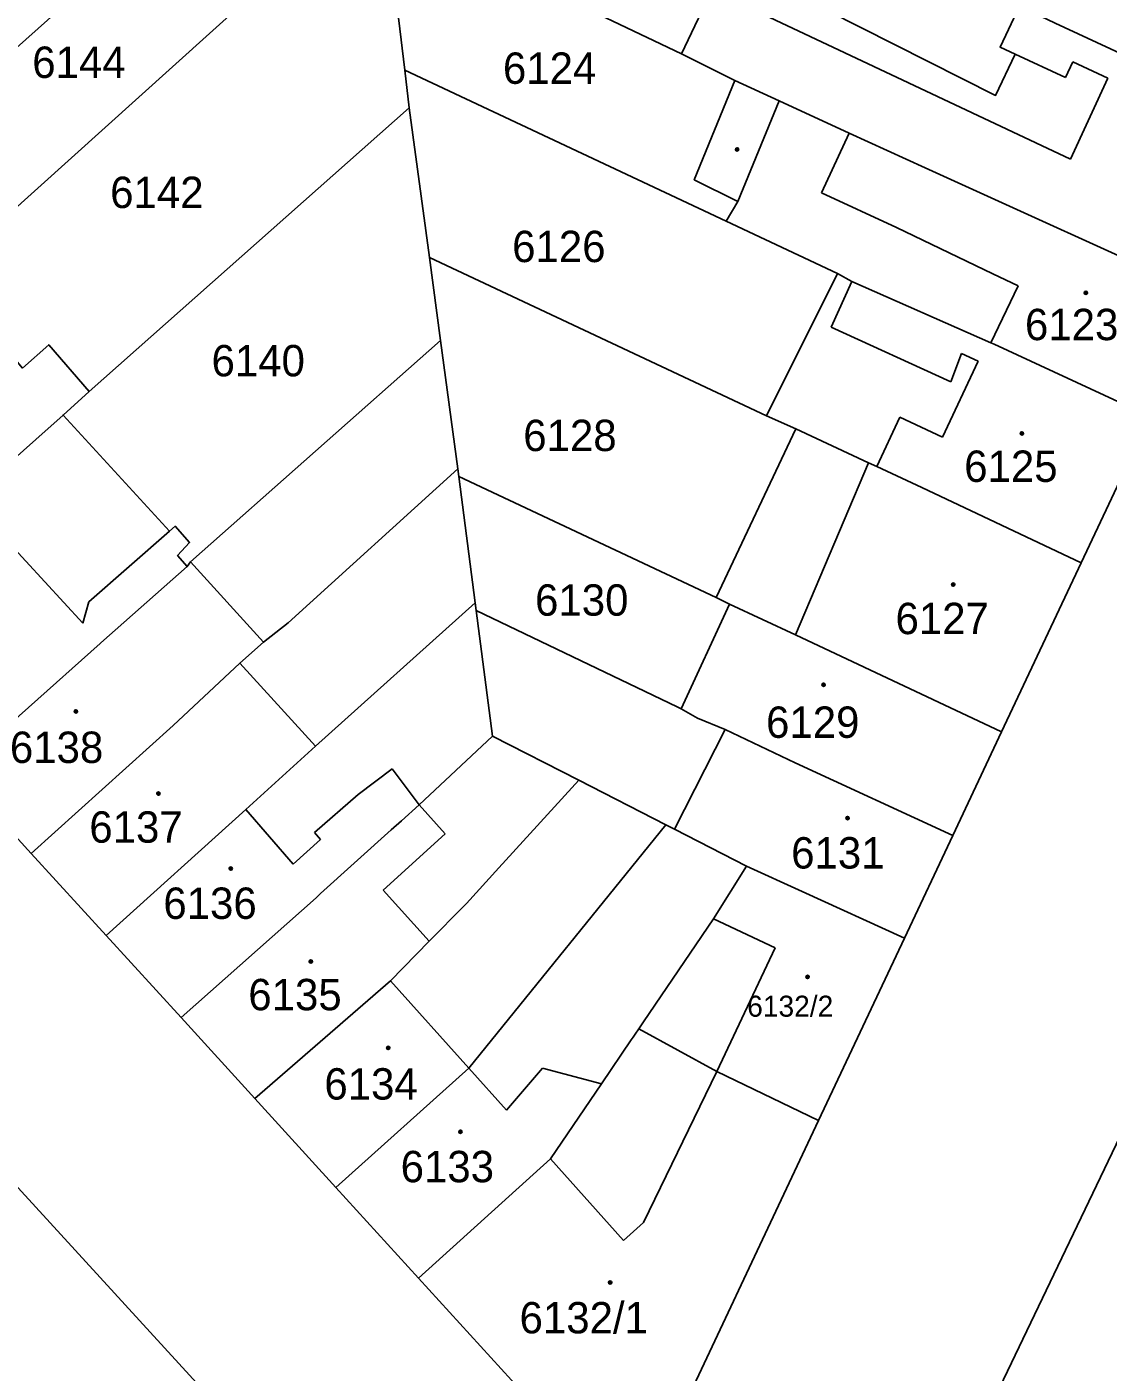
# Model space of a CAD drawing. Extents: x -596233 to -595156, y -1161235 to -1159375.
# Drawn here: x -595771.9 to -595713.4, y -1159904 to -1159831.1 of the extents above; entities that cross this region are included whole.
import ezdxf

# ---------------------------------------------------------------- set-up
doc = ezdxf.new("R2010")
doc.units = 0
for name, color, linetype in [('KN_CAR_KR', 7, 'Continuous'), ('KN_KULTURY', 7, 'Continuous'), ('KN_PARC_CIS_POZ', 7, 'Continuous'), ('KN_PARC_CIS_STAV', 7, 'Continuous'), ('KN_PARC_PLOCHA', 7, 'Continuous'), ('parcely_l', 7, 'Continuous')]:
    doc.layers.add(name, color=color, linetype=linetype)

msp = doc.modelspace()

# ---------------------------------------------------------------- linework, layer by layer
at = {"layer": 'KN_CAR_KR'}
for points in [[(-595734.83, -1159829.13), (-595715.4, -1159838.31)], [(-595715.68, -1159833.88), (-595718.4, -1159832.61)], [(-595715.28, -1159833.02), (-595715.68, -1159833.88)], [(-595715.28, -1159833.02), (-595713.37, -1159833.92)], [(-595713.37, -1159833.92), (-595715.4, -1159838.31)], [(-595733.41, -1159840.59), (-595731.17, -1159835.14)], [(-595728.88, -1159840.12), (-595727.38, -1159836.9)], [(-595728.88, -1159840.12), (-595724.83, -1159842.01)], [(-595724.83, -1159842.01), (-595719.6, -1159844.51)], [(-595719.6, -1159844.51), (-595718.24, -1159845.16)], [(-595728.37, -1159847.4), (-595727.25, -1159844.93)], [(-595718.24, -1159845.16), (-595719.72, -1159848.25)], [(-595721.88, -1159850.37), (-595728.37, -1159847.4)], [(-595721.31, -1159848.83), (-595721.88, -1159850.37)], [(-595720.4, -1159849.25), (-595721.31, -1159848.83)], [(-595722.33, -1159853.37), (-595720.4, -1159849.25)], [(-595725.89, -1159854.96), (-595724.64, -1159852.29)], [(-595724.64, -1159852.29), (-595722.33, -1159853.37)], [(-595726.34, -1159854.75), (-595730.3, -1159864.08)], [(-595775.08, -1159856.73), (-595768.89, -1159863.44)], [(-595768.56, -1159862.28), (-595764.19, -1159858.46)], [(-595763.05, -1159860.13), (-595759.1, -1159864.48)], [(-595768.89, -1159863.44), (-595768.56, -1159862.28)], [(-595760.39, -1159865.62), (-595756.29, -1159870.11)], [(-595736.84, -1159874.61), (-595734.1, -1159869.21)], [(-595753.98, -1159872.72), (-595752.14, -1159871.34)], [(-595750.68, -1159873.29), (-595752.14, -1159871.34)], [(-595756.35, -1159874.78), (-595753.98, -1159872.72)], [(-595757.49, -1159876.51), (-595760.06, -1159873.55)], [(-595749.26, -1159874.86), (-595750.68, -1159873.29)], [(-595757.49, -1159876.51), (-595756.02, -1159875.16)], [(-595756.02, -1159875.16), (-595756.35, -1159874.78)], [(-595752.63, -1159877.91), (-595749.26, -1159874.86)], [(-595750.13, -1159880.68), (-595752.63, -1159877.91)], [(-595731.39, -1159881.04), (-595734.74, -1159879.47)], [(-595731.39, -1159881.04), (-595734.56, -1159887.74)], [(-595752.23, -1159882.82), (-595747.98, -1159887.56)], [(-595747.98, -1159887.56), (-595745.94, -1159889.83)], [(-595745.94, -1159889.83), (-595743.99, -1159887.55)], [(-595743.99, -1159887.55), (-595740.8, -1159888.4)], [(-595734.56, -1159887.74), (-595738.53, -1159895.92)], [(-595743.56, -1159892.48), (-595739.61, -1159896.89)], [(-595739.61, -1159896.89), (-595738.53, -1159895.92)]]:
    msp.add_lwpolyline(points, dxfattribs=at)
at = {"layer": 'KN_KULTURY'}
for centre, radius in [((-595733.46, -1159837.77), 0.09), ((-595733.46, -1159837.77), 0.0398), ((-595714.57, -1159845.54), 0.09), ((-595714.57, -1159845.54), 0.0398), ((-595718.03, -1159853.16), 0.09), ((-595718.03, -1159853.16), 0.0398), ((-595721.75, -1159861.35), 0.09), ((-595721.75, -1159861.35), 0.0398), ((-595728.77, -1159866.78), 0.09), ((-595728.77, -1159866.78), 0.0398), ((-595769.26, -1159868.23), 0.09), ((-595769.26, -1159868.23), 0.0398), ((-595764.79, -1159872.68), 0.09), ((-595764.79, -1159872.68), 0.0398), ((-595727.47, -1159874.01), 0.09), ((-595727.47, -1159874.01), 0.0398), ((-595760.88, -1159876.74), 0.09), ((-595760.88, -1159876.74), 0.0398), ((-595756.54, -1159881.77), 0.09), ((-595756.54, -1159881.77), 0.0398), ((-595729.64, -1159882.61), 0.09), ((-595729.64, -1159882.61), 0.0398), ((-595752.35, -1159886.46), 0.09), ((-595752.35, -1159886.46), 0.0398), ((-595748.44, -1159891), 0.09), ((-595748.44, -1159891), 0.0398), ((-595740.33, -1159899.18), 0.09), ((-595740.33, -1159899.18), 0.0398)]:
    msp.add_circle(centre, radius, dxfattribs=at)
at = {"layer": 'KN_PARC_PLOCHA'}
for points in [[(-595677.49, -1159816.69), (-595684.38, -1159831.21), (-595686.97, -1159836.72), (-595690.14, -1159843.47), (-595693.31, -1159850.22), (-595695.89, -1159855.7), (-595698.47, -1159861.2), (-595699.73, -1159863.9), (-595701.02, -1159866.64), (-595702.31, -1159869.38), (-595703.59, -1159872.12), (-595704.88, -1159874.86), (-595711.46, -1159888.65), (-595719.44, -1159905.29)], [(-595737.99, -1159909.4), (-595729.04, -1159890.4), (-595724.39, -1159880.52), (-595721.77, -1159874.95), (-595719.13, -1159869.34), (-595714.82, -1159860.18), (-595711.09, -1159852.25), (-595708.01, -1159845.71), (-595703.77, -1159836.72), (-595700.36, -1159829.47)], [(-595811.29, -1159832.7), (-595798.34, -1159846.68), (-595793.97, -1159851.46), (-595789.59, -1159856.25), (-595782.83, -1159863.67), (-595775.72, -1159871.48), (-595771.68, -1159875.92), (-595767.62, -1159880.37), (-595763.56, -1159884.82), (-595759.57, -1159889.21), (-595755.19, -1159894.02), (-595750.71, -1159898.93), (-595740.64, -1159909.99)], [(-595760.98, -1159906.52), (-595778.41, -1159887.46), (-595781.13, -1159884.24), (-595786.5, -1159878.5), (-595789.72, -1159881.3), (-595797.56, -1159872.62), (-595801.63, -1159867.91), (-595805.67, -1159870.77)]]:
    msp.add_lwpolyline(points, dxfattribs=at)
for points in [[(-595761.09, -1159819.62), (-595759.25, -1159820.43), (-595779.19, -1159838.25), (-595783.57, -1159833.46), (-595782.18, -1159832.2), (-595776.9, -1159827.54), (-595772.22, -1159823.26), (-595767.36, -1159819.05), (-595765.68, -1159817.6)], [(-595726.15, -1159826.2), (-595721.01, -1159828.65), (-595718.17, -1159830.01), (-595719.21, -1159832.23), (-595718.4, -1159832.61), (-595719.46, -1159834.85), (-595734.05, -1159827.47), (-595734.83, -1159829.13), (-595736.46, -1159832.6), (-595744.28, -1159828.86), (-595740.07, -1159819.75), (-595734.91, -1159822.25), (-595730.75, -1159824.01)], [(-595699, -1159826.76), (-595700.28, -1159829.5), (-595700.36, -1159829.47), (-595703.77, -1159836.72), (-595712.73, -1159832.56), (-595716.24, -1159830.93), (-595718.17, -1159830.01), (-595721.01, -1159828.65), (-595726.15, -1159826.2), (-595724.58, -1159822.52), (-595718.55, -1159825.4), (-595717.44, -1159822.68), (-595716.11, -1159819.44), (-595715.55, -1159819.64), (-595713.82, -1159820.26), (-595711.85, -1159820.97), (-595709.52, -1159821.8), (-595707.78, -1159822.62)], [(-595753.77, -1159822.84), (-595752.92, -1159823.26), (-595774.99, -1159843.16), (-595777.81, -1159839.72), (-595779.19, -1159838.25), (-595759.25, -1159820.43)], [(-595752.47, -1159824.95), (-595751.45, -1159833.48), (-595751.21, -1159835.52), (-595768.55, -1159850.89), (-595770.73, -1159848.36), (-595772.15, -1159849.62), (-595775.56, -1159845.6), (-595776.55, -1159844.57), (-595774.99, -1159843.16), (-595752.92, -1159823.26)], [(-595744.28, -1159828.86), (-595736.46, -1159832.6), (-595733.57, -1159834.04), (-595735.78, -1159839.42), (-595733.41, -1159840.59), (-595734.04, -1159841.67), (-595751.45, -1159833.48), (-595752.47, -1159824.95)], [(-595718.17, -1159830.01), (-595716.24, -1159830.93), (-595712.73, -1159832.56), (-595703.77, -1159836.72), (-595708.01, -1159845.71), (-595723.28, -1159838.77), (-595727.38, -1159836.9), (-595731.17, -1159835.14), (-595733.57, -1159834.04), (-595736.46, -1159832.6), (-595734.83, -1159829.13), (-595734.05, -1159827.47), (-595719.46, -1159834.85), (-595718.4, -1159832.61), (-595719.21, -1159832.23)], [(-595734.04, -1159841.67), (-595728.02, -1159844.5), (-595731.86, -1159852.21), (-595750.12, -1159843.63), (-595751.21, -1159835.52), (-595751.45, -1159833.48)], [(-595708.01, -1159845.71), (-595711.09, -1159852.25), (-595719.54, -1159848.33), (-595719.72, -1159848.25), (-595727.25, -1159844.93), (-595728.02, -1159844.5), (-595734.04, -1159841.67), (-595733.41, -1159840.59), (-595735.78, -1159839.42), (-595733.57, -1159834.04), (-595731.17, -1159835.14), (-595727.38, -1159836.9), (-595723.28, -1159838.77)], [(-595750.12, -1159843.63), (-595749.51, -1159848.13), (-595763.05, -1159860.13), (-595763.23, -1159860.38), (-595763.76, -1159859.78), (-595763.11, -1159859.07), (-595763.88, -1159858.19), (-595764.19, -1159858.46), (-595769.96, -1159852.17), (-595768.55, -1159850.89), (-595751.21, -1159835.52)], [(-595731.86, -1159852.21), (-595730.28, -1159852.91), (-595734.59, -1159862.06), (-595748.53, -1159855.5), (-595748.58, -1159855.08), (-595749.51, -1159848.13), (-595750.12, -1159843.63)], [(-595768.55, -1159850.89), (-595769.96, -1159852.17), (-595771.43, -1159853.5), (-595774.28, -1159856.02), (-595775.08, -1159856.73), (-595782.83, -1159863.67), (-595789.59, -1159856.25), (-595781.75, -1159849.47), (-595781.29, -1159849.03), (-595779.98, -1159847.8), (-595776.55, -1159844.57), (-595775.56, -1159845.6), (-595772.15, -1159849.62), (-595770.73, -1159848.36)], [(-595711.09, -1159852.25), (-595714.82, -1159860.18), (-595723.45, -1159856.1), (-595725.89, -1159854.96), (-595726.34, -1159854.75), (-595730.28, -1159852.91), (-595731.86, -1159852.21), (-595728.02, -1159844.5), (-595727.25, -1159844.93), (-595719.72, -1159848.25), (-595719.54, -1159848.33)], [(-595748.58, -1159855.08), (-595757.76, -1159863.42), (-595759.1, -1159864.48), (-595760.39, -1159865.62), (-595764, -1159868.99), (-595771.68, -1159875.92), (-595775.72, -1159871.48), (-595767.95, -1159864.55), (-595767.91, -1159864.51), (-595763.23, -1159860.38), (-595763.05, -1159860.13), (-595749.51, -1159848.13)], [(-595763.23, -1159860.38), (-595767.91, -1159864.51), (-595767.95, -1159864.55), (-595775.72, -1159871.48), (-595782.83, -1159863.67), (-595775.08, -1159856.73), (-595774.28, -1159856.02), (-595771.43, -1159853.5), (-595769.96, -1159852.17), (-595764.19, -1159858.46), (-595763.88, -1159858.19), (-595763.11, -1159859.07), (-595763.76, -1159859.78)], [(-595714.82, -1159860.18), (-595719.13, -1159869.34), (-595730.3, -1159864.08), (-595733.86, -1159862.41), (-595734.59, -1159862.06), (-595730.28, -1159852.91), (-595726.34, -1159854.75), (-595725.89, -1159854.96), (-595723.45, -1159856.1)], [(-595748.53, -1159855.5), (-595747.64, -1159862.34), (-595756.29, -1159870.11), (-595760.06, -1159873.55), (-595767.62, -1159880.37), (-595771.68, -1159875.92), (-595764, -1159868.99), (-595760.39, -1159865.62), (-595759.1, -1159864.48), (-595757.76, -1159863.42), (-595748.58, -1159855.08)], [(-595734.59, -1159862.06), (-595733.86, -1159862.41), (-595736.48, -1159868.09), (-595736.7, -1159867.97), (-595747.58, -1159862.76), (-595747.64, -1159862.34), (-595748.53, -1159855.5)], [(-595747.58, -1159862.76), (-595746.7, -1159869.56), (-595750.68, -1159873.29), (-595751.63, -1159874.15), (-595752.19, -1159874.65), (-595756.02, -1159878.1), (-595756.26, -1159878.33), (-595763.56, -1159884.82), (-595767.62, -1159880.37), (-595760.06, -1159873.55), (-595756.29, -1159870.11), (-595747.64, -1159862.34)], [(-595736.48, -1159868.09), (-595735.6, -1159868.59), (-595734.1, -1159869.21), (-595730.32, -1159871.02), (-595721.77, -1159874.95), (-595724.39, -1159880.52), (-595729.93, -1159877.99), (-595732.95, -1159876.61), (-595736.84, -1159874.61), (-595737.31, -1159874.37), (-595742.03, -1159871.95), (-595746.7, -1159869.56), (-595747.58, -1159862.76), (-595736.7, -1159867.97)], [(-595719.13, -1159869.34), (-595721.77, -1159874.95), (-595730.32, -1159871.02), (-595734.1, -1159869.21), (-595735.6, -1159868.59), (-595736.48, -1159868.09), (-595733.86, -1159862.41), (-595730.3, -1159864.08)], [(-595742.03, -1159871.95), (-595746.36, -1159876.71), (-595748.11, -1159878.63), (-595748.24, -1159878.77), (-595750.13, -1159880.68), (-595752.23, -1159882.82), (-595759.57, -1159889.21), (-595763.56, -1159884.82), (-595756.26, -1159878.33), (-595756.02, -1159878.1), (-595752.19, -1159874.65), (-595751.63, -1159874.15), (-595750.68, -1159873.29), (-595746.7, -1159869.56)], [(-595737.31, -1159874.37), (-595747.98, -1159887.56), (-595755.19, -1159894.02), (-595759.57, -1159889.21), (-595752.23, -1159882.82), (-595750.13, -1159880.68), (-595748.24, -1159878.77), (-595748.11, -1159878.63), (-595746.36, -1159876.71), (-595742.03, -1159871.95)], [(-595732.95, -1159876.61), (-595734.74, -1159879.47), (-595738.52, -1159885.04), (-595738.78, -1159885.43), (-595738.98, -1159885.72), (-595739.08, -1159885.87), (-595739.19, -1159886.03), (-595740.8, -1159888.4), (-595743.56, -1159892.48), (-595750.71, -1159898.93), (-595755.19, -1159894.02), (-595747.98, -1159887.56), (-595737.31, -1159874.37), (-595736.84, -1159874.61)], [(-595724.39, -1159880.52), (-595729.04, -1159890.4), (-595734.56, -1159887.74), (-595738.78, -1159885.43), (-595738.52, -1159885.04), (-595734.74, -1159879.47), (-595732.95, -1159876.61), (-595729.93, -1159877.99)], [(-595729.04, -1159890.4), (-595737.99, -1159909.4), (-595740.64, -1159909.99), (-595750.71, -1159898.93), (-595743.56, -1159892.48), (-595740.8, -1159888.4), (-595739.19, -1159886.03), (-595739.08, -1159885.87), (-595738.98, -1159885.72), (-595738.78, -1159885.43), (-595734.56, -1159887.74)], [(-595760.98, -1159906.52), (-595762.53, -1159906.12), (-595764.84, -1159906.03), (-595767.56, -1159907.25), (-595769.24, -1159909.51), (-595769.76, -1159912.06), (-595765.02, -1159914.37), (-595765.56, -1159919.07), (-595759.74, -1159919.21), (-595755.69, -1159920.25), (-595751.23, -1159925.87), (-595756.59, -1159980.41), (-595776.79, -1159978.35), (-595776.73, -1159976.76), (-595783.12, -1159976.04), (-595774.41, -1159899.09), (-595774.56, -1159895.31), (-595775.88, -1159891.18), (-595778.41, -1159887.46)], [(-595689.4, -1159900.16), (-595691.25, -1159904.62), (-595694.53, -1159903.26), (-595697.07, -1159909.38), (-595693.78, -1159910.74), (-595694.35, -1159912.12), (-595680.81, -1159918.98), (-595681.99, -1159921.5), (-595684.41, -1159926.68), (-595688.52, -1159924.6), (-595697.71, -1159919.85), (-595698.42, -1159920.81), (-595719.44, -1159905.29), (-595711.46, -1159888.65)]]:
    msp.add_lwpolyline(points, close=True, dxfattribs=at)
at = {"layer": 'parcely_l'}
for points in [[(-595779.19, -1159838.25), (-595759.25, -1159820.43)], [(-595752.92, -1159823.26), (-595774.99, -1159843.16)], [(-595752.47, -1159824.95), (-595751.45, -1159833.48)], [(-595718.17, -1159830.01), (-595719.21, -1159832.23), (-595718.4, -1159832.61), (-595719.46, -1159834.85), (-595734.05, -1159827.47), (-595734.83, -1159829.13), (-595736.46, -1159832.6)], [(-595744.28, -1159828.86), (-595736.46, -1159832.6)], [(-595703.77, -1159836.72), (-595712.73, -1159832.56), (-595716.24, -1159830.93), (-595718.17, -1159830.01)], [(-595736.46, -1159832.6), (-595733.57, -1159834.04)], [(-595751.21, -1159835.52), (-595751.45, -1159833.48)], [(-595751.45, -1159833.48), (-595734.04, -1159841.67)], [(-595733.57, -1159834.04), (-595735.78, -1159839.42), (-595733.41, -1159840.59), (-595734.04, -1159841.67)], [(-595733.57, -1159834.04), (-595731.17, -1159835.14), (-595727.38, -1159836.9), (-595723.28, -1159838.77), (-595708.01, -1159845.71)], [(-595751.21, -1159835.52), (-595768.55, -1159850.89)], [(-595750.12, -1159843.63), (-595751.21, -1159835.52)], [(-595734.04, -1159841.67), (-595728.02, -1159844.5)], [(-595731.86, -1159852.21), (-595750.12, -1159843.63)], [(-595749.51, -1159848.13), (-595750.12, -1159843.63)], [(-595768.55, -1159850.89), (-595770.73, -1159848.36), (-595772.15, -1159849.62), (-595775.56, -1159845.6), (-595776.55, -1159844.57)], [(-595728.02, -1159844.5), (-595731.86, -1159852.21)], [(-595728.02, -1159844.5), (-595727.25, -1159844.93), (-595719.72, -1159848.25), (-595719.54, -1159848.33), (-595711.09, -1159852.25)], [(-595763.23, -1159860.38), (-595763.05, -1159860.13), (-595749.51, -1159848.13)], [(-595749.51, -1159848.13), (-595748.58, -1159855.08)], [(-595769.96, -1159852.17), (-595768.55, -1159850.89)], [(-595782.83, -1159863.67), (-595775.08, -1159856.73), (-595774.28, -1159856.02), (-595771.43, -1159853.5), (-595769.96, -1159852.17)], [(-595769.96, -1159852.17), (-595764.19, -1159858.46), (-595763.88, -1159858.19), (-595763.11, -1159859.07), (-595763.76, -1159859.78), (-595763.23, -1159860.38)], [(-595730.28, -1159852.91), (-595731.86, -1159852.21)], [(-595711.09, -1159852.25), (-595714.82, -1159860.18)], [(-595734.59, -1159862.06), (-595730.28, -1159852.91)], [(-595714.82, -1159860.18), (-595723.45, -1159856.1), (-595725.89, -1159854.96), (-595726.34, -1159854.75), (-595730.28, -1159852.91)], [(-595771.68, -1159875.92), (-595764, -1159868.99), (-595760.39, -1159865.62), (-595759.1, -1159864.48), (-595757.76, -1159863.42), (-595748.58, -1159855.08)], [(-595748.58, -1159855.08), (-595748.53, -1159855.5)], [(-595748.53, -1159855.5), (-595747.64, -1159862.34)], [(-595734.59, -1159862.06), (-595748.53, -1159855.5)], [(-595775.72, -1159871.48), (-595767.95, -1159864.55), (-595767.91, -1159864.51), (-595763.23, -1159860.38)], [(-595714.82, -1159860.18), (-595719.13, -1159869.34)], [(-595733.86, -1159862.41), (-595734.59, -1159862.06)], [(-595767.62, -1159880.37), (-595760.06, -1159873.55), (-595756.29, -1159870.11), (-595747.64, -1159862.34)], [(-595747.64, -1159862.34), (-595747.58, -1159862.76)], [(-595747.58, -1159862.76), (-595746.7, -1159869.56)], [(-595747.58, -1159862.76), (-595736.7, -1159867.97), (-595736.48, -1159868.09)], [(-595736.48, -1159868.09), (-595733.86, -1159862.41)], [(-595719.13, -1159869.34), (-595730.3, -1159864.08), (-595733.86, -1159862.41)], [(-595736.48, -1159868.09), (-595735.6, -1159868.59), (-595734.1, -1159869.21), (-595730.32, -1159871.02), (-595721.77, -1159874.95)], [(-595721.77, -1159874.95), (-595719.13, -1159869.34)], [(-595746.7, -1159869.56), (-595750.68, -1159873.29), (-595751.63, -1159874.15), (-595752.19, -1159874.65), (-595756.02, -1159878.1), (-595756.26, -1159878.33), (-595763.56, -1159884.82)], [(-595742.03, -1159871.95), (-595746.7, -1159869.56)], [(-595775.72, -1159871.48), (-595771.68, -1159875.92)], [(-595759.57, -1159889.21), (-595752.23, -1159882.82), (-595750.13, -1159880.68), (-595748.24, -1159878.77), (-595748.11, -1159878.63), (-595746.36, -1159876.71), (-595742.03, -1159871.95)], [(-595737.31, -1159874.37), (-595742.03, -1159871.95)], [(-595737.31, -1159874.37), (-595747.98, -1159887.56), (-595755.19, -1159894.02)], [(-595732.95, -1159876.61), (-595736.84, -1159874.61), (-595737.31, -1159874.37)], [(-595721.77, -1159874.95), (-595724.39, -1159880.52)], [(-595771.68, -1159875.92), (-595767.62, -1159880.37)], [(-595738.78, -1159885.43), (-595738.52, -1159885.04), (-595734.74, -1159879.47), (-595732.95, -1159876.61)], [(-595724.39, -1159880.52), (-595729.93, -1159877.99), (-595732.95, -1159876.61)], [(-595767.62, -1159880.37), (-595763.56, -1159884.82)], [(-595729.04, -1159890.4), (-595724.39, -1159880.52)], [(-595763.56, -1159884.82), (-595759.57, -1159889.21)], [(-595750.71, -1159898.93), (-595743.56, -1159892.48), (-595740.8, -1159888.4), (-595739.19, -1159886.03), (-595739.08, -1159885.87), (-595738.98, -1159885.72), (-595738.78, -1159885.43)], [(-595738.78, -1159885.43), (-595734.56, -1159887.74), (-595729.04, -1159890.4)], [(-595760.98, -1159906.52), (-595778.41, -1159887.46)], [(-595719.44, -1159905.29), (-595711.46, -1159888.65)], [(-595759.57, -1159889.21), (-595755.19, -1159894.02)], [(-595729.04, -1159890.4), (-595737.99, -1159909.4), (-595740.64, -1159909.99)], [(-595755.19, -1159894.02), (-595750.71, -1159898.93)], [(-595750.71, -1159898.93), (-595740.64, -1159909.99)]]:
    msp.add_lwpolyline(points, dxfattribs=at)

# ---------------------------------------------------------------- texts
at = {"layer": 'KN_PARC_CIS_POZ'}
for s, p in [('6144', (-595771.6266, -1159833.9)), ('6124', (-595746.1366, -1159834.22)), ('6142', (-595767.4066, -1159840.95)), ('6126', (-595745.6366, -1159843.88)), ('6140', (-595761.9166, -1159850.07)), ('6128', (-595745.0366, -1159854.12)), ('6130', (-595744.3966, -1159863.04))]:
    msp.add_text(s, height=1.7, dxfattribs=at).set_placement(p)
at = {"layer": 'KN_PARC_CIS_STAV'}
for s, height, p in [('6123', 1.7, (-595717.8666, -1159848.11)), ('6125', 1.7, (-595721.1566, -1159855.79)), ('6127', 1.7, (-595724.8766, -1159864.04)), ('6129', 1.7, (-595731.8866, -1159869.66)), ('6138', 1.7, (-595772.8366, -1159871.02)), ('6137', 1.7, (-595768.5366, -1159875.34)), ('6131', 1.7, (-595730.5266, -1159876.74)), ('6136', 1.7, (-595764.5266, -1159879.47)), ('6135', 1.7, (-595759.9266, -1159884.42)), ('6132/2', 1.14, (-595732.91, -1159884.77)), ('6134', 1.7, (-595755.8066, -1159889.26)), ('6133', 1.7, (-595751.6766, -1159893.74)), ('6132/1', 1.7, (-595745.2366, -1159901.93))]:
    msp.add_text(s, height=height, dxfattribs=at).set_placement(p)

doc.saveas('drawing.dxf')
